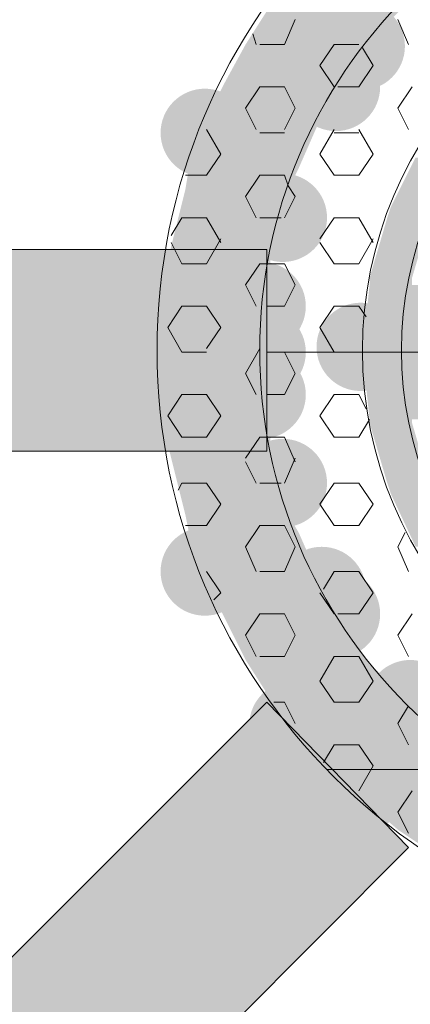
# Model space of a CAD drawing. Extents: x 3940905 to 4145695, y 925352 to 1109797.
# Tile 1001 of 1056: x 4065328 to 4065384, y 1099676 to 1099818. Entities that reach past the tile are written whole.
import ezdxf

# ---------------------------------------------------------------- set-up
doc = ezdxf.new("R2010")
doc.units = 0
doc.header["$LTSCALE"] = 750
doc.header["$MEASUREMENT"] = 0
doc.layers.add('CKD Equipments', color=252, linetype='CONTINUOUS', lineweight=0)

msp = doc.modelspace()

# ---------------------------------------------------------------- hatches: boundary and pattern name
at = {"layer": 'CKD Equipments', "true_color": 0x808080}
h = msp.add_hatch(color=8, dxfattribs=at)
h.paths.add_polyline_path([(4065377.97, 1099814.48), (4065364.23, 1099820.08), (4065383.57, 1099820.08)])
h.paths.add_polyline_path([(4065360.67, 1099814.48), (4065377.97, 1099814.48), (4065364.23, 1099820.08)])
h = msp.add_hatch(color=8, dxfattribs=at)
edge = h.paths.add_edge_path(flags=16)
edge.add_arc((4065377.21, 1099814.23), 6.35, 0, 360)
h = msp.add_hatch(color=8, dxfattribs=at)
h.paths.add_polyline_path([(4065374.41, 1099808.89), (4065360.67, 1099814.48), (4065377.97, 1099814.48)])
h.paths.add_polyline_path([(4065357.62, 1099808.89), (4065374.41, 1099808.89), (4065360.67, 1099814.48)])
h = msp.add_hatch(color=8, dxfattribs=at)
edge = h.paths.add_edge_path(flags=16)
edge.add_arc((4065373.64, 1099808.38), 6.36, 0, 360)
h = msp.add_hatch(color=8, dxfattribs=at)
edge = h.paths.add_edge_path(flags=16)
edge.add_arc((4065354.82, 1099801.76), 6.36, 0, 360)
h = msp.add_hatch(color=8, dxfattribs=at)
h.paths.add_polyline_path([(4065371.86, 1099804.82), (4065357.62, 1099808.89), (4065374.41, 1099808.89)])
h.paths.add_polyline_path([(4065355.58, 1099804.82), (4065371.86, 1099804.82), (4065357.62, 1099808.89)])
h = msp.add_hatch(color=8, dxfattribs=at)
h.paths.add_polyline_path([(4065368.3, 1099796.68), (4065355.58, 1099804.82), (4065371.86, 1099804.82)])
h.paths.add_polyline_path([(4065352.53, 1099796.68), (4065368.3, 1099796.68), (4065355.58, 1099804.82)])
h = msp.add_hatch(color=8, dxfattribs=at)
h.paths.add_polyline_path([(4065388.14, 1099791.08), (4065385.09, 1099798.2), (4065391.71, 1099798.2)])
h.paths.add_polyline_path([(4065381.53, 1099791.08), (4065388.14, 1099791.08), (4065385.09, 1099798.2)])
h = msp.add_hatch(color=8, dxfattribs=at)
h.paths.add_polyline_path([(4065366.77, 1099793.62), (4065352.53, 1099796.68), (4065368.3, 1099796.68)])
h.paths.add_polyline_path([(4065352.02, 1099793.62), (4065366.77, 1099793.62), (4065352.53, 1099796.68)])
h = msp.add_hatch(color=8, dxfattribs=at)
edge = h.paths.add_edge_path(flags=16)
edge.add_arc((4065366.01, 1099789.55), 6.36, 0, 360)
h = msp.add_hatch(color=8, dxfattribs=at)
h.paths.add_polyline_path([(4065364.23, 1099783.45), (4065352.02, 1099793.62), (4065366.77, 1099793.62)])
h.paths.add_polyline_path([(4065349.48, 1099783.45), (4065364.23, 1099783.45), (4065352.02, 1099793.62)])
h = msp.add_hatch(color=8, dxfattribs=at)
h.paths.add_polyline_path([(4065387.13, 1099789.55), (4065381.53, 1099791.08), (4065388.14, 1099791.08)])
h.paths.add_polyline_path([(4065381.02, 1099789.55), (4065387.13, 1099789.55), (4065381.53, 1099791.08)])
h = msp.add_hatch(color=8, dxfattribs=at)
h.paths.add_polyline_path([(4065384.58, 1099780.9), (4065381.02, 1099789.55), (4065387.13, 1099789.55)])
h.paths.add_polyline_path([(4065378.48, 1099780.9), (4065384.58, 1099780.9), (4065381.02, 1099789.55)])
at = {"layer": 'CKD Equipments', "true_color": 0xff0000}
h = msp.add_hatch(color=1, dxfattribs=at)
h.paths.add_polyline_path([(4065311.82, 1099755.97), (4065363.72, 1099784.97), (4065311.82, 1099784.97)])
h.paths.add_polyline_path([(4065363.72, 1099755.97), (4065311.82, 1099755.97), (4065363.72, 1099784.97)])
at = {"layer": 'CKD Equipments', "true_color": 0x808080}
h = msp.add_hatch(color=8, dxfattribs=at)
h.paths.add_polyline_path([(4065364.23, 1099782.43), (4065349.48, 1099783.45), (4065364.23, 1099783.45)])
h.paths.add_polyline_path([(4065349.48, 1099782.43), (4065364.23, 1099782.43), (4065349.48, 1099783.45)])
h = msp.add_hatch(color=8, dxfattribs=at)
edge = h.paths.add_edge_path(flags=16)
edge.add_arc((4065362.96, 1099776.83), 6.36, 0, 360)
h = msp.add_hatch(color=8, dxfattribs=at)
h.paths.add_polyline_path([(4065363.21, 1099770.22), (4065349.48, 1099782.43), (4065364.23, 1099782.43)])
h.paths.add_polyline_path([(4065348.46, 1099770.22), (4065363.21, 1099770.22), (4065349.48, 1099782.43)])
h = msp.add_hatch(color=8, dxfattribs=at)
h.paths.add_polyline_path([(4065383.57, 1099770.22), (4065378.48, 1099779.88), (4065384.58, 1099779.88)])
h.paths.add_polyline_path([(4065377.46, 1099770.22), (4065383.57, 1099770.22), (4065378.48, 1099779.88)])
h = msp.add_hatch(color=8, dxfattribs=at)
h.paths.add_polyline_path([(4065384.58, 1099779.88), (4065378.48, 1099780.9), (4065384.58, 1099780.9)])
h.paths.add_polyline_path([(4065378.48, 1099779.88), (4065384.58, 1099779.88), (4065378.48, 1099780.9)])
h = msp.add_hatch(color=8, dxfattribs=at)
h.paths.add_polyline_path([(4065390.18, 1099778.87), (4065384.58, 1099779.88), (4065390.18, 1099779.88)])
h.paths.add_polyline_path([(4065384.07, 1099778.87), (4065390.18, 1099778.87), (4065384.58, 1099779.88)])
h = msp.add_hatch(color=8, dxfattribs=at)
h.paths.add_polyline_path([(4065389.16, 1099770.22), (4065384.07, 1099778.87), (4065390.18, 1099778.87)])
h.paths.add_polyline_path([(4065383.57, 1099770.22), (4065389.16, 1099770.22), (4065384.07, 1099778.87)])
h = msp.add_hatch(color=8, dxfattribs=at)
edge = h.paths.add_edge_path(flags=16)
edge.add_arc((4065377.21, 1099770.98), 6.35, 0, 360)
h = msp.add_hatch(color=8, dxfattribs=at)
edge = h.paths.add_edge_path(flags=16)
edge.add_arc((4065362.96, 1099770.22), 6.36, 0, 360)
h = msp.add_hatch(color=8, dxfattribs=at)
edge = h.paths.add_edge_path(flags=16)
edge.add_arc((4065389.42, 1099766.91), 6.35, 0, 360)
h = msp.add_hatch(color=8, dxfattribs=at)
h.paths.add_polyline_path([(4065364.23, 1099758.51), (4065348.46, 1099770.22), (4065363.21, 1099770.22)])
h.paths.add_polyline_path([(4065349.48, 1099758.51), (4065364.23, 1099758.51), (4065348.46, 1099770.22)])
h = msp.add_hatch(color=8, dxfattribs=at)
edge = h.paths.add_edge_path(flags=16)
edge.add_arc((4065362.96, 1099764.11), 6.36, 0, 360)
h = msp.add_hatch(color=8, dxfattribs=at)
h.paths.add_polyline_path([(4065384.58, 1099760.55), (4065377.46, 1099770.22), (4065383.57, 1099770.22)])
h.paths.add_polyline_path([(4065378.48, 1099760.55), (4065384.58, 1099760.55), (4065377.46, 1099770.22)])
h = msp.add_hatch(color=8, dxfattribs=at)
h.paths.add_polyline_path([(4065390.18, 1099761.57), (4065383.57, 1099770.22), (4065389.16, 1099770.22)])
h.paths.add_polyline_path([(4065384.07, 1099761.57), (4065390.18, 1099761.57), (4065383.57, 1099770.22)])
h = msp.add_hatch(color=8, dxfattribs=at)
h.paths.add_polyline_path([(4065390.18, 1099760.55), (4065384.07, 1099761.57), (4065390.18, 1099761.57)])
h.paths.add_polyline_path([(4065384.58, 1099760.55), (4065390.18, 1099760.55), (4065384.07, 1099761.57)])
h = msp.add_hatch(color=8, dxfattribs=at)
h.paths.add_polyline_path([(4065384.58, 1099760.04), (4065378.48, 1099760.55), (4065384.58, 1099760.55)])
h.paths.add_polyline_path([(4065378.48, 1099760.04), (4065384.58, 1099760.04), (4065378.48, 1099760.55)])
h = msp.add_hatch(color=8, dxfattribs=at)
h.paths.add_polyline_path([(4065387.13, 1099751.39), (4065378.48, 1099760.04), (4065384.58, 1099760.04)])
h.paths.add_polyline_path([(4065381.02, 1099751.39), (4065387.13, 1099751.39), (4065378.48, 1099760.04)])
h = msp.add_hatch(color=8, dxfattribs=at)
h.paths.add_polyline_path([(4065364.23, 1099756.99), (4065349.48, 1099758.51), (4065364.23, 1099758.51)])
h.paths.add_polyline_path([(4065349.48, 1099756.99), (4065364.23, 1099756.99), (4065349.48, 1099758.51)])
h = msp.add_hatch(color=8, dxfattribs=at)
h.paths.add_polyline_path([(4065366.77, 1099746.81), (4065349.48, 1099756.99), (4065364.23, 1099756.99)])
h.paths.add_polyline_path([(4065352.02, 1099746.81), (4065366.77, 1099746.81), (4065349.48, 1099756.99)])
h = msp.add_hatch(color=8, dxfattribs=at)
edge = h.paths.add_edge_path(flags=16)
edge.add_arc((4065366.01, 1099751.39), 6.36, 0, 360)
h = msp.add_hatch(color=8, dxfattribs=at)
h.paths.add_polyline_path([(4065388.14, 1099749.86), (4065381.02, 1099751.39), (4065387.13, 1099751.39)])
h.paths.add_polyline_path([(4065381.53, 1099749.86), (4065388.14, 1099749.86), (4065381.02, 1099751.39)])
h = msp.add_hatch(color=8, dxfattribs=at)
h.paths.add_polyline_path([(4065391.71, 1099742.23), (4065381.53, 1099749.86), (4065388.14, 1099749.86)])
h.paths.add_polyline_path([(4065385.09, 1099742.23), (4065391.71, 1099742.23), (4065381.53, 1099749.86)])
h = msp.add_hatch(color=8, dxfattribs=at)
h.paths.add_polyline_path([(4065368.3, 1099744.27), (4065352.02, 1099746.81), (4065366.77, 1099746.81)])
h.paths.add_polyline_path([(4065352.53, 1099744.27), (4065368.3, 1099744.27), (4065352.02, 1099746.81)])
h = msp.add_hatch(color=8, dxfattribs=at)
edge = h.paths.add_edge_path(flags=16)
edge.add_arc((4065354.82, 1099738.67), 6.36, 0, 360)
h = msp.add_hatch(color=8, dxfattribs=at)
h.paths.add_polyline_path([(4065371.86, 1099736.13), (4065352.53, 1099744.27), (4065368.3, 1099744.27)])
h.paths.add_polyline_path([(4065355.58, 1099736.13), (4065371.86, 1099736.13), (4065352.53, 1099744.27)])
h = msp.add_hatch(color=8, dxfattribs=at)
edge = h.paths.add_edge_path(flags=16)
edge.add_arc((4065371.61, 1099735.87), 6.35, 0, 360)
h = msp.add_hatch(color=8, dxfattribs=at)
edge = h.paths.add_edge_path(flags=16)
edge.add_arc((4065373.64, 1099732.57), 6.36, 0, 360)
h = msp.add_hatch(color=8, dxfattribs=at)
h.paths.add_polyline_path([(4065374.41, 1099732.06), (4065355.58, 1099736.13), (4065371.86, 1099736.13)])
h.paths.add_polyline_path([(4065357.62, 1099732.06), (4065374.41, 1099732.06), (4065355.58, 1099736.13)])
h = msp.add_hatch(color=8, dxfattribs=at)
h.paths.add_polyline_path([(4065377.97, 1099725.95), (4065357.62, 1099732.06), (4065374.41, 1099732.06)])
h.paths.add_polyline_path([(4065360.67, 1099725.95), (4065377.97, 1099725.95), (4065357.62, 1099732.06)])
h = msp.add_hatch(color=8, dxfattribs=at)
h.paths.add_polyline_path([(4065383.57, 1099720.35), (4065360.67, 1099725.95), (4065377.97, 1099725.95)])
h.paths.add_polyline_path([(4065364.23, 1099720.35), (4065383.57, 1099720.35), (4065360.67, 1099725.95)])
h = msp.add_hatch(color=8, dxfattribs=at)
edge = h.paths.add_edge_path(flags=16)
edge.add_arc((4065384.33, 1099719.59), 6.35, 0, 360)
h = msp.add_hatch(color=8, dxfattribs=at)
edge = h.paths.add_edge_path(flags=16)
edge.add_arc((4065367.54, 1099716.54), 6.35, 0, 360)
h = msp.add_hatch(color=8, dxfattribs=at)
h.paths.add_polyline_path([(4065386.11, 1099717.3), (4065364.23, 1099720.35), (4065383.57, 1099720.35)])
h.paths.add_polyline_path([(4065366.77, 1099717.3), (4065386.11, 1099717.3), (4065364.23, 1099720.35)])
at = {"layer": 'CKD Equipments', "true_color": 0xff0000}
h = msp.add_hatch(color=1, dxfattribs=at)
h.paths.add_polyline_path([(4065384.07, 1099698.98), (4065342.86, 1099698.98), (4065363.72, 1099719.85)])
h.paths.add_polyline_path([(4065332.68, 1099688.81), (4065384.07, 1099698.98), (4065342.86, 1099698.98)])
h.paths.add_polyline_path([(4065373.9, 1099688.81), (4065332.68, 1099688.81), (4065384.07, 1099698.98)])
at = {"layer": 'CKD Equipments', "true_color": 0x808080}
h = msp.add_hatch(color=8, dxfattribs=at)
h.paths.add_polyline_path([(4065395.27, 1099710.18), (4065366.77, 1099717.3), (4065386.11, 1099717.3)])
h.paths.add_polyline_path([(4065372.37, 1099710.18), (4065395.27, 1099710.18), (4065366.77, 1099717.3)])
h = msp.add_hatch(color=8, dxfattribs=at)
edge = h.paths.add_edge_path(flags=16)
edge.add_arc((4065376.44, 1099707.12), 6.61, 0, 360)
h = msp.add_hatch(color=8, dxfattribs=at)
h.paths.add_polyline_path([(4065405.95, 1099704.58), (4065372.88, 1099710.18), (4065395.78, 1099710.18)])
h.paths.add_polyline_path([(4065378.99, 1099704.58), (4065405.95, 1099704.58), (4065372.88, 1099710.18)])
h = msp.add_hatch(color=8, dxfattribs=at)
h.paths.add_polyline_path([(4065414.6, 1099701.53), (4065378.99, 1099704.58), (4065405.95, 1099704.58)])
h.paths.add_polyline_path([(4065382.55, 1099701.53), (4065414.6, 1099701.53), (4065378.99, 1099704.58)])
h = msp.add_hatch(color=8, dxfattribs=at)
h.paths.add_polyline_path([(4065417.15, 1099700.51), (4065382.55, 1099701.53), (4065414.6, 1099701.53)])
h.paths.add_polyline_path([(4065384.07, 1099700.51), (4065417.15, 1099700.51), (4065382.55, 1099701.53)])
h = msp.add_hatch(color=8, dxfattribs=at)
h.paths.add_polyline_path([(4065428.85, 1099698.47), (4065384.07, 1099700.51), (4065417.15, 1099700.51)])
h.paths.add_polyline_path([(4065387.13, 1099698.47), (4065428.85, 1099698.47), (4065384.07, 1099700.51)])
h = msp.add_hatch(color=8, dxfattribs=at)
h.paths.add_polyline_path([(4065353.04, 1099667.95), (4065311.82, 1099667.95), (4065332.68, 1099688.81)])
h.paths.add_polyline_path([(4065270.1, 1099626.22), (4065353.04, 1099667.95), (4065311.82, 1099667.95)])
h.paths.add_polyline_path([(4065311.31, 1099626.22), (4065270.1, 1099626.22), (4065353.04, 1099667.95)])
at = {"layer": 'CKD Equipments', "true_color": 0xff0000}
h = msp.add_hatch(color=1, dxfattribs=at)
h.paths.add_polyline_path([(4065353.04, 1099667.95), (4065373.9, 1099688.81), (4065332.68, 1099688.81)])
h.paths.add_polyline_path([(4065373.9, 1099688.81), (4065353.04, 1099667.95)], flags=16)

# ---------------------------------------------------------------- linework, layer by layer
at = {"layer": 'CKD Equipments', "color": 8, "true_color": 0x808080}
for p, q in [((4065367.79, 1099818.05), (4065366.27, 1099814.48)), ((4065382.55, 1099818.05), (4065384.07, 1099814.48)), ((4065361.69, 1099816.01), (4065362.2, 1099814.48)), ((4065366.27, 1099814.48), (4065362.7, 1099814.48)), ((4065373.39, 1099814.48), (4065371.35, 1099811.43)), ((4065376.95, 1099814.48), (4065373.39, 1099814.48)), ((4065377.46, 1099813.98), (4065378.99, 1099811.43)), ((4065371.35, 1099811.43), (4065373.39, 1099808.38)), ((4065378.99, 1099811.43), (4065376.95, 1099808.38)), ((4065362.7, 1099808.38), (4065360.67, 1099805.33)), ((4065366.27, 1099808.38), (4065362.7, 1099808.38)), ((4065366.27, 1099808.38), (4065367.79, 1099805.33)), ((4065376.95, 1099808.38), (4065373.9, 1099808.38)), ((4065384.58, 1099808.38), (4065382.55, 1099805.33)), ((4065360.67, 1099805.33), (4065362.2, 1099802.27)), ((4065367.79, 1099805.33), (4065366.27, 1099802.27)), ((4065382.55, 1099805.33), (4065384.07, 1099802.27)), ((4065355.07, 1099802.27), (4065357.11, 1099798.71)), ((4065366.27, 1099801.76), (4065362.7, 1099801.76)), ((4065373.39, 1099802.27), (4065371.35, 1099798.71)), ((4065376.95, 1099801.76), (4065373.39, 1099801.76)), ((4065376.95, 1099802.27), (4065378.99, 1099798.71)), ((4065357.11, 1099798.71), (4065355.07, 1099795.66)), ((4065371.35, 1099798.71), (4065373.39, 1099795.66)), ((4065378.99, 1099798.71), (4065376.95, 1099795.66)), ((4065355.07, 1099795.66), (4065352.02, 1099795.66)), ((4065362.7, 1099795.66), (4065360.67, 1099792.61)), ((4065366.27, 1099795.66), (4065362.7, 1099795.66)), ((4065366.27, 1099795.66), (4065366.77, 1099794.13)), ((4065376.95, 1099795.66), (4065373.39, 1099795.66)), ((4065366.77, 1099794.13), (4065367.79, 1099792.61)), ((4065360.67, 1099792.61), (4065362.2, 1099789.55)), ((4065367.79, 1099792.61), (4065366.27, 1099789.55)), ((4065351.51, 1099789.55), (4065349.98, 1099787.01)), ((4065355.07, 1099789.55), (4065351.51, 1099789.55)), ((4065355.07, 1099789.55), (4065357.11, 1099785.99)), ((4065365.76, 1099789.55), (4065362.7, 1099789.55)), ((4065373.39, 1099789.55), (4065371.35, 1099786.5)), ((4065376.95, 1099789.55), (4065373.39, 1099789.55)), ((4065376.95, 1099789.55), (4065378.99, 1099785.99)), ((4065349.98, 1099785.99), (4065351.51, 1099782.94)), ((4065357.11, 1099786.5), (4065355.07, 1099782.94)), ((4065371.35, 1099785.99), (4065373.39, 1099782.94)), ((4065378.99, 1099786.5), (4065376.95, 1099782.94)), ((4065259.92, 1099784.97), (4065363.72, 1099784.97)), ((4065363.72, 1099784.97), (4065363.72, 1099755.97)), ((4065355.07, 1099782.94), (4065351.51, 1099782.94)), ((4065362.7, 1099782.94), (4065360.67, 1099779.88)), ((4065364.23, 1099782.94), (4065362.7, 1099782.94)), ((4065366.27, 1099782.94), (4065364.23, 1099782.94)), ((4065366.27, 1099782.94), (4065367.79, 1099779.88)), ((4065376.95, 1099782.94), (4065373.39, 1099782.94)), ((4065360.67, 1099779.88), (4065362.2, 1099776.83)), ((4065367.79, 1099779.88), (4065366.27, 1099776.83)), ((4065351.51, 1099776.83), (4065349.48, 1099773.78)), ((4065355.07, 1099776.83), (4065351.51, 1099776.83)), ((4065355.07, 1099776.83), (4065357.11, 1099773.78)), ((4065366.27, 1099776.83), (4065363.72, 1099776.83)), ((4065373.39, 1099776.83), (4065371.35, 1099773.78)), ((4065376.95, 1099776.83), (4065373.39, 1099776.83)), ((4065376.95, 1099776.83), (4065377.97, 1099775.31)), ((4065349.48, 1099773.78), (4065351.51, 1099770.22)), ((4065357.11, 1099773.78), (4065355.07, 1099770.73)), ((4065371.35, 1099773.78), (4065373.39, 1099770.22)), ((4065355.07, 1099770.22), (4065351.51, 1099770.22)), ((4065362.7, 1099770.73), (4065360.67, 1099767.16)), ((4065366.27, 1099770.22), (4065363.72, 1099770.22)), ((4065506.19, 1099770.22), (4065363.72, 1099770.22)), ((4065366.27, 1099770.22), (4065367.79, 1099767.16)), ((4065376.95, 1099770.22), (4065373.39, 1099770.22)), ((4065360.67, 1099767.16), (4065362.2, 1099764.11)), ((4065367.79, 1099767.16), (4065366.27, 1099764.11)), ((4065351.51, 1099764.11), (4065349.48, 1099761.06)), ((4065355.07, 1099764.11), (4065351.51, 1099764.11)), ((4065355.07, 1099764.11), (4065357.11, 1099761.06)), ((4065366.27, 1099764.11), (4065363.72, 1099764.11)), ((4065373.39, 1099764.11), (4065371.35, 1099761.06)), ((4065376.95, 1099764.11), (4065373.39, 1099764.11)), ((4065376.95, 1099764.11), (4065377.97, 1099762.08)), ((4065349.48, 1099761.06), (4065351.51, 1099758.01)), ((4065357.11, 1099761.06), (4065355.07, 1099758.01)), ((4065371.35, 1099761.06), (4065373.39, 1099758.01)), ((4065378.48, 1099760.55), (4065376.95, 1099758.01)), ((4065355.07, 1099758.01), (4065351.51, 1099758.01)), ((4065362.7, 1099758.01), (4065360.67, 1099754.95)), ((4065364.23, 1099758.01), (4065362.7, 1099758.01)), ((4065366.27, 1099758.01), (4065364.23, 1099758.01)), ((4065366.27, 1099758.01), (4065367.79, 1099754.44)), ((4065376.95, 1099758.01), (4065373.39, 1099758.01)), ((4065363.72, 1099755.97), (4065259.92, 1099755.97)), ((4065360.67, 1099754.44), (4065362.2, 1099751.39)), ((4065367.79, 1099754.95), (4065366.27, 1099751.39)), ((4065351.51, 1099751.39), (4065351, 1099750.37)), ((4065355.07, 1099751.39), (4065351.51, 1099751.39)), ((4065355.07, 1099751.39), (4065357.11, 1099748.34)), ((4065365.76, 1099751.39), (4065362.7, 1099751.39)), ((4065373.39, 1099751.39), (4065371.35, 1099748.34)), ((4065376.95, 1099751.39), (4065373.39, 1099751.39)), ((4065376.95, 1099751.39), (4065378.99, 1099748.34)), ((4065357.11, 1099748.34), (4065355.07, 1099745.29)), ((4065371.35, 1099748.34), (4065373.39, 1099745.29)), ((4065378.99, 1099748.34), (4065376.95, 1099745.29)), ((4065355.07, 1099745.29), (4065352.02, 1099745.29)), ((4065362.7, 1099745.29), (4065360.67, 1099742.23)), ((4065366.27, 1099745.29), (4065362.7, 1099745.29)), ((4065366.27, 1099745.29), (4065367.79, 1099742.23)), ((4065376.95, 1099745.29), (4065373.39, 1099745.29)), ((4065383.57, 1099744.27), (4065382.55, 1099742.23)), ((4065360.67, 1099742.23), (4065362.2, 1099738.67)), ((4065367.79, 1099742.23), (4065366.27, 1099738.67)), ((4065382.55, 1099742.23), (4065384.07, 1099738.67)), ((4065355.07, 1099738.67), (4065357.11, 1099735.62)), ((4065366.27, 1099738.67), (4065362.7, 1099738.67)), ((4065373.39, 1099738.67), (4065371.86, 1099736.13)), ((4065376.95, 1099738.67), (4065373.39, 1099738.67)), ((4065376.95, 1099738.67), (4065378.99, 1099735.62)), ((4065357.11, 1099735.62), (4065356.09, 1099734.6)), ((4065371.35, 1099735.62), (4065373.39, 1099732.57)), ((4065378.99, 1099735.62), (4065376.95, 1099732.57)), ((4065362.7, 1099732.57), (4065360.67, 1099729.51)), ((4065366.27, 1099732.57), (4065362.7, 1099732.57)), ((4065366.27, 1099732.57), (4065367.79, 1099729.51)), ((4065376.95, 1099732.57), (4065373.9, 1099732.57)), ((4065384.58, 1099732.57), (4065382.55, 1099729.51)), ((4065360.67, 1099729.51), (4065362.2, 1099726.46)), ((4065367.79, 1099729.51), (4065366.27, 1099726.46)), ((4065382.55, 1099729.51), (4065384.07, 1099726.46)), ((4065366.27, 1099726.46), (4065362.7, 1099726.46)), ((4065373.39, 1099726.46), (4065371.35, 1099722.9)), ((4065376.95, 1099726.46), (4065373.39, 1099726.46)), ((4065376.95, 1099726.46), (4065378.99, 1099722.9)), ((4065371.35, 1099722.9), (4065373.39, 1099719.85)), ((4065378.99, 1099722.9), (4065376.95, 1099719.85)), ((4065363.72, 1099719.85), (4065270.1, 1099626.22)), ((4065384.07, 1099698.98), (4065363.72, 1099719.85)), ((4065366.27, 1099719.85), (4065364.74, 1099719.85)), ((4065366.27, 1099719.85), (4065367.79, 1099716.79)), ((4065376.95, 1099719.85), (4065373.39, 1099719.85)), ((4065384.07, 1099719.34), (4065382.55, 1099716.79)), ((4065382.55, 1099716.79), (4065384.07, 1099713.74)), ((4065373.39, 1099713.74), (4065371.86, 1099711.2)), ((4065376.95, 1099713.74), (4065373.39, 1099713.74)), ((4065376.95, 1099713.74), (4065378.99, 1099710.69)), ((4065378.99, 1099710.69), (4065376.95, 1099707.12)), ((4065395.78, 1099710.18), (4065372.37, 1099710.18)), ((4065372.37, 1099710.18), (4065372.88, 1099710.18)), ((4065395.78, 1099710.18), (4065372.37, 1099710.18)), ((4065372.37, 1099710.18), (4065395.27, 1099710.18)), ((4065372.88, 1099710.18), (4065395.78, 1099710.18)), ((4065384.58, 1099707.12), (4065382.55, 1099704.07)), ((4065382.55, 1099704.07), (4065384.07, 1099701.02)), ((4065384.07, 1099698.98), (4065290.96, 1099605.36))]:
    msp.add_line(p, q, dxfattribs=at)
for radius in [86.75, 72, 57.24, 51.64]:
    msp.add_circle((4065434.7, 1099770.47), radius, dxfattribs=at)

doc.saveas('drawing.dxf')
